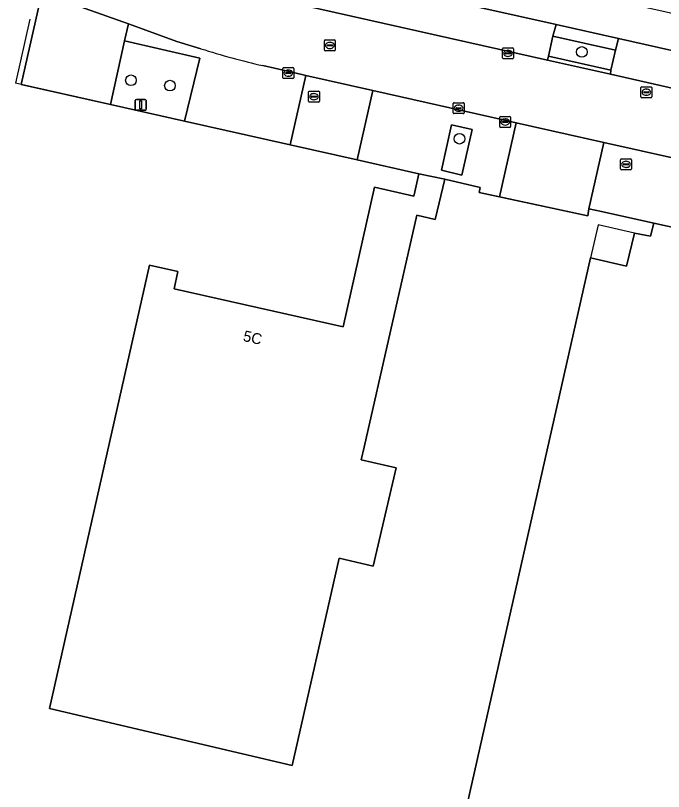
# Model space of a CAD drawing. Extents: x 161771 to 163125, y 382475 to 383179.
# Drawn here: x 162388.3 to 162447.8, y 382944.2 to 383015.4 of the extents above; entities that cross this region are included whole.
import ezdxf

# ---------------------------------------------------------------- set-up
doc = ezdxf.new("R2010")
doc.units = 0
for name, color, linetype in [('IMGEO_Boom', 7, 'Continuous'), ('IMGEO_Brandkraan', 7, 'Continuous'), ('IMGEO_Erf', 7, 'Continuous'), ('IMGEO_Fietspad_gesloten', 7, 'Continuous'), ('IMGEO_Groenvoorziening', 7, 'Continuous'), ('IMGEO_Hek', 7, 'Continuous'), ('IMGEO_Kolk', 7, 'Continuous'), ('IMGEO_Lichtmast', 7, 'Continuous'), ('IMGEO_Pand', 7, 'Continuous'), ('IMGEO_Pand_nummerreeks', 7, 'Continuous'), ('IMGEO_Pand_overbouw', 7, 'Continuous'), ('IMGEO_Parkeervlak_open', 7, 'Continuous'), ('IMGEO_Rijbaan_lokaal_gesloten', 7, 'Continuous'), ('IMGEO_Rijbaan_lokaal_open', 7, 'Continuous'), ('IMGEO_Rioolput', 7, 'Continuous'), ('IMGEO_Voetpad_open', 7, 'Continuous')]:
    doc.layers.add(name, color=color, linetype=linetype)

msp = doc.modelspace()

# ---------------------------------------------------------------- linework, layer by layer
at = {"layer": 'IMGEO_Boom'}
for centre in [(162440.329, 383012.095), (162398.933, 383009.493), (162402.512, 383009.004), (162429.101, 383004.126)]:
    msp.add_circle(centre, 0.489, dxfattribs=at)
at = {"layer": 'IMGEO_Brandkraan'}
for p, q in [((162428.517, 383006.507), (162428.517, 383007.359)), ((162428.592, 383007.433), (162429.444, 383007.433)), ((162428.776, 383006.927), (162428.776, 383006.939)), ((162429.214, 383006.89), (162428.816, 383006.89)), ((162428.819, 383006.976), (162429.217, 383006.976)), ((162429.005, 383007.213), (162429.03, 383007.213)), ((162429.26, 383006.939), (162429.26, 383006.927)), ((162429.518, 383007.359), (162429.518, 383006.507)), ((162429.444, 383006.433), (162428.592, 383006.433)), ((162429.028, 383006.653), (162429.003, 383006.653))]:
    msp.add_line(p, q, dxfattribs=at)
for points in [[(162428.517, 383006.507), (162428.517, 383007.359)], [(162428.592, 383007.433), (162429.444, 383007.433)], [(162429.518, 383007.359), (162429.518, 383006.507)], [(162429.444, 383006.433), (162428.592, 383006.433)]]:
    msp.add_lwpolyline(points, dxfattribs=at)
for centre, radius, start, end in [((162428.594, 383007.357), 0.0765, 91.55205, 178.44795), ((162428.594, 383007.357), 0.0765, 91.55205, 178.44795), ((162428.816, 383006.936), 0.0403, 85.87752, 175.75265), ((162428.813, 383006.926), 0.0366, 178.93798, 274.71019), ((162429.217, 383006.933), 0.043, 264.86636, 352.45326), ((162429.221, 383006.938), 0.0386, 1.73085, 96.63898), ((162429.442, 383007.357), 0.0765, 1.55205, 88.44795), ((162429.442, 383007.357), 0.0765, 1.55205, 88.44795), ((162428.594, 383006.509), 0.0765, 181.55205, 268.44795), ((162428.594, 383006.509), 0.0765, 181.55205, 268.44795), ((162429.442, 383006.509), 0.0765, 271.55205, 358.44795), ((162429.442, 383006.509), 0.0765, 271.55205, 358.44795)]:
    msp.add_arc(centre, radius, start, end, dxfattribs=at)
for centre, major_axis, ratio, start_param, end_param in [((162429.004, 383006.933), (-0.387, 0.002), 0.722429, 4.712389, 7.853982), ((162429.029, 383006.933), (-0.39, 0.002), 0.717154, 1.570796, 4.712389)]:
    msp.add_ellipse(centre, major_axis=major_axis, ratio=ratio, start_param=start_param, end_param=end_param, dxfattribs=at)
at = {"layer": 'IMGEO_Erf'}
msp.add_lwpolyline([(162429.828, 382943.143), (162441.132, 382993.188), (162444.442, 382992.423), (162445.165, 382995.456), (162446.641, 382995.175), (162446.924, 382996.388), (162442.122, 382997.433), (162440.984, 382997.681), (162440.866, 382997.033), (162432.772, 382998.786), (162430.897, 382999.192), (162430.979, 382999.645), (162427.737, 383000.408), (162426.872, 382996.7), (162425.17, 382997.1), (162420.336, 382975.791), (162420.072, 382974.641), (162423.283, 382973.906), (162421.181, 382964.873), (162418.053, 382965.612), (162413.727, 382946.579), (162391.462, 382951.81), (162400.648, 382992.516), (162403.248, 382991.93), (162402.89, 382990.344), (162418.402, 382986.844), (162421.298, 382999.68), (162424.893, 382998.862), (162424.986, 382999.261), (162425.371, 383000.912), (162419.696, 383002.188), (162413.554, 383003.569), (162403.842, 383005.753), (162397.064, 383007.277), (162388.864, 383009.122), (162390.749, 383017.538)], dxfattribs=at)
at = {"layer": 'IMGEO_Fietspad_gesloten'}
msp.add_lwpolyline([(162692.17, 382961.036), (162412.703, 383023.699), (162411.999, 383020.435), (162437.969, 383014.606), (162443.699, 383013.32), (162462.319, 383009.141), (162468.037, 383007.858), (162483.391, 383004.412), (162518.794, 382996.56), (162524.568, 382995.28), (162529.194, 382994.254), (162530.573, 382993.958), (162535.493, 382992.847), (162542.541, 382991.256)], dxfattribs=at)
at = {"layer": 'IMGEO_Groenvoorziening'}
for points in [[(162437.266, 383011.716), (162443.006, 383010.427), (162443.427, 383012.266), (162437.674, 383013.55)], [(162398.352, 383013.109), (162397.064, 383007.277), (162403.842, 383005.753), (162405.243, 383011.533)], [(162428.359, 383005.418), (162427.434, 383001.249), (162429.312, 383000.791), (162430.256, 383004.982)]]:
    msp.add_lwpolyline(points, close=True, dxfattribs=at)
at = {"layer": 'IMGEO_Hek'}
for points in [[(162389.642, 383015.102), (162388.335, 383009.241)], [(162397.064, 383007.277), (162388.335, 383009.241)], [(162403.842, 383005.753), (162397.064, 383007.277)], [(162425.371, 383000.912), (162403.842, 383005.753)], [(162427.737, 383000.408), (162430.979, 382999.645), (162430.897, 382999.192), (162440.866, 382997.033), (162440.984, 382997.681), (162442.122, 382997.433)], [(162442.122, 382997.433), (162446.924, 382996.388)]]:
    msp.add_lwpolyline(points, dxfattribs=at)
at = {"layer": 'IMGEO_Kolk'}
for p, q in [((162433.117, 383012.471), (162433.969, 383012.471)), ((162433.042, 383011.545), (162433.042, 383012.397)), ((162433.301, 383011.965), (162433.301, 383011.977)), ((162433.739, 383011.928), (162433.341, 383011.928)), ((162433.344, 383012.014), (162433.742, 383012.014)), ((162433.53, 383012.251), (162433.555, 383012.251)), ((162433.785, 383011.977), (162433.785, 383011.965)), ((162434.043, 383012.397), (162434.043, 383011.545)), ((162433.969, 383011.471), (162433.117, 383011.471)), ((162433.553, 383011.691), (162433.528, 383011.691)), ((162412.875, 383009.728), (162412.875, 383010.58)), ((162412.95, 383010.654), (162413.802, 383010.654)), ((162413.363, 383010.434), (162413.388, 383010.434)), ((162413.876, 383010.58), (162413.876, 383009.728)), ((162413.802, 383009.654), (162412.95, 383009.654)), ((162413.134, 383010.148), (162413.134, 383010.16)), ((162413.572, 383010.111), (162413.174, 383010.111)), ((162413.177, 383010.197), (162413.575, 383010.197)), ((162413.386, 383009.874), (162413.361, 383009.874)), ((162413.618, 383010.16), (162413.618, 383010.148)), ((162432.792, 383005.242), (162432.792, 383006.094)), ((162432.867, 383006.168), (162433.719, 383006.168)), ((162433.793, 383006.094), (162433.793, 383005.242)), ((162433.051, 383005.662), (162433.051, 383005.674)), ((162433.489, 383005.625), (162433.091, 383005.625)), ((162433.094, 383005.711), (162433.492, 383005.711)), ((162433.303, 383005.388), (162433.278, 383005.388)), ((162433.28, 383005.948), (162433.305, 383005.948)), ((162433.535, 383005.674), (162433.535, 383005.662)), ((162433.719, 383005.168), (162432.867, 383005.168))]:
    msp.add_line(p, q, dxfattribs=at)
for points in [[(162433.117, 383012.471), (162433.969, 383012.471)], [(162433.042, 383011.545), (162433.042, 383012.397)], [(162434.043, 383012.397), (162434.043, 383011.545)], [(162433.969, 383011.471), (162433.117, 383011.471)], [(162412.875, 383009.728), (162412.875, 383010.58)], [(162412.95, 383010.654), (162413.802, 383010.654)], [(162413.876, 383010.58), (162413.876, 383009.728)], [(162413.802, 383009.654), (162412.95, 383009.654)], [(162432.792, 383005.242), (162432.792, 383006.094)], [(162432.867, 383006.168), (162433.719, 383006.168)], [(162433.793, 383006.094), (162433.793, 383005.242)], [(162433.719, 383005.168), (162432.867, 383005.168)]]:
    msp.add_lwpolyline(points, dxfattribs=at)
for centre, radius, start, end in [((162433.119, 383012.395), 0.0765, 91.55205, 178.44795), ((162433.119, 383012.395), 0.0765, 91.55205, 178.44795), ((162433.967, 383012.395), 0.0765, 1.55205, 88.44795), ((162433.967, 383012.395), 0.0765, 1.55205, 88.44795), ((162433.341, 383011.974), 0.0403, 85.87752, 175.75265), ((162433.338, 383011.964), 0.0366, 178.93798, 274.71019), ((162433.742, 383011.971), 0.043, 264.86636, 352.45326), ((162433.746, 383011.976), 0.0386, 1.73085, 96.63898), ((162433.119, 383011.547), 0.0765, 181.55205, 268.44795), ((162433.119, 383011.547), 0.0765, 181.55205, 268.44795), ((162433.967, 383011.547), 0.0765, 271.55205, 358.44795), ((162433.967, 383011.547), 0.0765, 271.55205, 358.44795), ((162412.952, 383010.578), 0.0765, 91.55205, 178.44795), ((162412.952, 383010.578), 0.0765, 91.55205, 178.44795), ((162413.8, 383010.578), 0.0765, 1.55205, 88.44795), ((162413.8, 383010.578), 0.0765, 1.55205, 88.44795), ((162412.952, 383009.73), 0.0765, 181.55205, 268.44795), ((162412.952, 383009.73), 0.0765, 181.55205, 268.44795), ((162413.174, 383010.157), 0.0403, 85.87752, 175.75265), ((162413.171, 383010.147), 0.0366, 178.93798, 274.71019), ((162413.575, 383010.154), 0.043, 264.86636, 352.45326), ((162413.579, 383010.159), 0.0386, 1.73085, 96.63898), ((162413.8, 383009.73), 0.0765, 271.55205, 358.44795), ((162413.8, 383009.73), 0.0765, 271.55205, 358.44795), ((162432.869, 383006.092), 0.0765, 91.55205, 178.44795), ((162432.869, 383006.092), 0.0765, 91.55205, 178.44795), ((162433.717, 383006.092), 0.0765, 1.55205, 88.44795), ((162433.717, 383006.092), 0.0765, 1.55205, 88.44795), ((162433.091, 383005.671), 0.0403, 85.87752, 175.75265), ((162433.088, 383005.661), 0.0366, 178.93798, 274.71019), ((162433.492, 383005.668), 0.043, 264.86636, 352.45326), ((162433.496, 383005.673), 0.0386, 1.73085, 96.63898), ((162432.869, 383005.244), 0.0765, 181.55205, 268.44795), ((162432.869, 383005.244), 0.0765, 181.55205, 268.44795), ((162433.717, 383005.244), 0.0765, 271.55205, 358.44795), ((162433.717, 383005.244), 0.0765, 271.55205, 358.44795)]:
    msp.add_arc(centre, radius, start, end, dxfattribs=at)
for centre, major_axis, ratio, start_param, end_param in [((162433.529, 383011.971), (-0.387, 0.002), 0.722429, 4.712389, 7.853982), ((162433.554, 383011.971), (-0.39, 0.002), 0.717154, 1.570796, 4.712389), ((162413.362, 383010.154), (-0.387, 0.002), 0.722429, 4.712389, 7.853982), ((162413.387, 383010.154), (-0.39, 0.002), 0.717154, 1.570796, 4.712389), ((162433.279, 383005.668), (-0.387, 0.002), 0.722429, 4.712389, 7.853982), ((162433.304, 383005.668), (-0.39, 0.002), 0.717154, 1.570796, 4.712389)]:
    msp.add_ellipse(centre, major_axis=major_axis, ratio=ratio, start_param=start_param, end_param=end_param, dxfattribs=at)
at = {"layer": 'IMGEO_Lichtmast'}
for p, q in [((162399.329, 383006.836), (162399.329, 383007.636)), ((162399.329, 383007.636), (162399.329, 383006.836)), ((162399.429, 383007.736), (162400.219, 383007.736)), ((162400.219, 383007.736), (162399.429, 383007.736)), ((162400.319, 383007.636), (162400.319, 383006.836)), ((162400.319, 383006.836), (162400.319, 383007.636)), ((162400.219, 383006.736), (162399.429, 383006.736)), ((162399.429, 383006.736), (162400.219, 383006.736))]:
    msp.add_line(p, q, dxfattribs=at)
msp.add_lwpolyline([(162399.749, 383007.611), (162399.899, 383007.611), (162399.899, 383006.861), (162399.749, 383006.861), (162399.749, 383007.611)], dxfattribs=at)
for centre, start, end in [((162399.429, 383007.636), 90, 180), ((162399.429, 383007.636), 90, 180), ((162400.219, 383007.636), 0, 90), ((162400.219, 383007.636), 360, 90), ((162399.429, 383006.836), 180, 270), ((162399.429, 383006.836), 180, 270), ((162400.219, 383006.836), 270, 0), ((162400.219, 383006.836), 270, 0)]:
    msp.add_arc(centre, 0.1, start, end, dxfattribs=at)
at = {"layer": 'IMGEO_Pand'}
for points in [[(162403.248, 382991.93), (162400.648, 382992.516), (162391.462, 382951.81), (162413.727, 382946.579), (162418.053, 382965.612), (162421.181, 382964.873), (162423.283, 382973.906), (162420.072, 382974.641), (162420.336, 382975.791), (162425.17, 382997.1), (162426.872, 382996.7), (162427.737, 383000.408), (162425.371, 383000.912), (162424.986, 382999.261), (162424.893, 382998.862), (162421.298, 382999.68), (162418.402, 382986.844), (162402.89, 382990.344)], [(162470.866, 382985.851), (162469.413, 382986.144), (162470.506, 382991.078), (162457.979, 382993.899), (162450.99, 382995.473), (162446.924, 382996.388), (162446.641, 382995.175), (162445.165, 382995.456), (162444.442, 382992.423), (162441.132, 382993.188), (162429.828, 382943.143), (162459.739, 382936.442)]]:
    msp.add_lwpolyline(points, close=True, dxfattribs=at)
at = {"layer": 'IMGEO_Pand_overbouw'}
msp.add_lwpolyline([(162441.132, 382993.188), (162444.442, 382992.423), (162445.165, 382995.456), (162441.842, 382996.227)], close=True, dxfattribs=at)
at = {"layer": 'IMGEO_Parkeervlak_open'}
for points in [[(162411.999, 383020.435), (162411.962, 383019.379), (162411.411, 383017.151), (162414.686, 383016.404), (162437.17, 383011.343), (162437.266, 383011.716), (162437.674, 383013.55), (162437.969, 383014.606)], [(162462.319, 383009.141), (162443.699, 383013.32), (162443.427, 383012.266), (162443.006, 383010.427), (162442.952, 383010.042), (162455.345, 383007.252), (162461.525, 383005.876), (162461.632, 383006.266), (162462.033, 383008.113)], [(162434.296, 383005.583), (162433.113, 383005.848), (162421.135, 383008.556), (162419.696, 383002.188), (162425.371, 383000.912), (162427.737, 383000.408), (162430.979, 382999.645), (162430.897, 382999.192), (162432.772, 382998.786)], [(162428.359, 383005.418), (162430.256, 383004.982), (162429.312, 383000.791), (162427.434, 383001.249)], [(162452.349, 383001.534), (162442.351, 383003.776), (162440.984, 382997.681), (162442.122, 382997.433), (162446.924, 382996.388), (162450.99, 382995.473)]]:
    msp.add_lwpolyline(points, close=True, dxfattribs=at)
for points in [[(162405.362, 383012.39), (162403.151, 383013.069), (162398.698, 383014.674), (162398.352, 383013.109), (162405.243, 383011.533), (162403.842, 383005.753), (162413.554, 383003.569), (162414.995, 383009.944)], [(162414.995, 383009.944), (162414.635, 383010.025), (162413.179, 383010.366), (162411.037, 383010.844)]]:
    msp.add_lwpolyline(points, dxfattribs=at)
msp.add_arc((162426.975, 383080.536), 71.491, 252.4035, 257.11873, dxfattribs=at)
at = {"layer": 'IMGEO_Rijbaan_lokaal_gesloten'}
for points in [[(162391, 383018.942), (162390.903, 383018.326), (162390.848, 383017.979), (162390.749, 383017.538), (162398.698, 383014.674), (162403.151, 383013.069), (162405.362, 383012.39)], [(162682.646, 382956.362), (162676.844, 382957.664), (162629.843, 382968.215), (162624.086, 382969.508), (162606.353, 382973.488), (162600.679, 382974.762), (162588.785, 382977.432), (162582.97, 382978.738), (162577.069, 382980.062), (162546.41, 382986.945), (162543.438, 382987.612), (162534.769, 382989.558), (162532.232, 382990.128), (162523.792, 382992.008), (162518.058, 382993.285), (162467.363, 383004.575), (162461.525, 383005.876), (162455.345, 383007.252), (162442.952, 383010.042), (162437.17, 383011.343), (162414.686, 383016.404), (162411.411, 383017.151)], [(162411.037, 383010.844), (162413.179, 383010.366), (162414.635, 383010.025), (162414.995, 383009.944), (162421.135, 383008.556), (162433.113, 383005.848), (162434.296, 383005.583), (162442.351, 383003.776), (162452.349, 383001.534), (162459.34, 382999.966), (162475.023, 382996.449), (162481.406, 382995.017), (162486.446, 382993.887), (162491.235, 382992.813), (162527.223, 382984.898), (162529.623, 382984.37)]]:
    msp.add_lwpolyline(points, dxfattribs=at)
msp.add_arc((162426.975, 383080.536), 71.491, 252.4035, 257.11873, dxfattribs=at)
at = {"layer": 'IMGEO_Rijbaan_lokaal_open'}
msp.add_lwpolyline([(162398.352, 383013.109), (162398.698, 383014.674), (162390.749, 383017.538), (162388.864, 383009.122), (162397.064, 383007.277)], close=True, dxfattribs=at)
at = {"layer": 'IMGEO_Rioolput'}
for p, q in [((162416.769, 383013.197), (162417.621, 383013.197)), ((162416.694, 383012.271), (162416.694, 383013.123)), ((162416.953, 383012.691), (162416.953, 383012.703)), ((162417.391, 383012.654), (162416.993, 383012.654)), ((162416.996, 383012.74), (162417.394, 383012.74)), ((162417.182, 383012.977), (162417.207, 383012.977)), ((162417.437, 383012.703), (162417.437, 383012.691)), ((162417.695, 383013.123), (162417.695, 383012.271)), ((162417.621, 383012.197), (162416.769, 383012.197)), ((162417.205, 383012.417), (162417.18, 383012.417)), ((162415.23, 383007.568), (162415.23, 383008.42)), ((162415.305, 383008.494), (162416.157, 383008.494)), ((162415.718, 383008.274), (162415.743, 383008.274)), ((162416.231, 383008.42), (162416.231, 383007.568)), ((162445.753, 383007.972), (162445.753, 383008.824)), ((162445.828, 383008.898), (162446.68, 383008.898)), ((162446.012, 383008.392), (162446.012, 383008.404)), ((162446.45, 383008.355), (162446.052, 383008.355)), ((162446.055, 383008.441), (162446.453, 383008.441)), ((162446.241, 383008.678), (162446.266, 383008.678)), ((162446.496, 383008.404), (162446.496, 383008.392)), ((162446.754, 383008.824), (162446.754, 383007.972)), ((162416.157, 383007.494), (162415.305, 383007.494)), ((162415.489, 383007.988), (162415.489, 383008)), ((162415.927, 383007.951), (162415.529, 383007.951)), ((162415.532, 383008.037), (162415.93, 383008.037)), ((162415.741, 383007.714), (162415.716, 383007.714)), ((162415.973, 383008), (162415.973, 383007.988)), ((162446.68, 383007.898), (162445.828, 383007.898)), ((162446.264, 383008.118), (162446.239, 383008.118)), ((162443.884, 383001.348), (162443.884, 383002.2)), ((162443.959, 383002.274), (162444.811, 383002.274)), ((162444.143, 383001.768), (162444.143, 383001.78)), ((162444.186, 383001.817), (162444.584, 383001.817)), ((162444.372, 383002.054), (162444.397, 383002.054)), ((162444.627, 383001.78), (162444.627, 383001.768)), ((162444.885, 383002.2), (162444.885, 383001.348)), ((162444.811, 383001.274), (162443.959, 383001.274)), ((162444.581, 383001.731), (162444.183, 383001.731)), ((162444.395, 383001.494), (162444.37, 383001.494))]:
    msp.add_line(p, q, dxfattribs=at)
for points in [[(162416.769, 383013.197), (162417.621, 383013.197)], [(162416.694, 383012.271), (162416.694, 383013.123)], [(162417.695, 383013.123), (162417.695, 383012.271)], [(162417.621, 383012.197), (162416.769, 383012.197)], [(162415.23, 383007.568), (162415.23, 383008.42)], [(162415.305, 383008.494), (162416.157, 383008.494)], [(162416.231, 383008.42), (162416.231, 383007.568)], [(162445.753, 383007.972), (162445.753, 383008.824)], [(162445.828, 383008.898), (162446.68, 383008.898)], [(162446.754, 383008.824), (162446.754, 383007.972)], [(162416.157, 383007.494), (162415.305, 383007.494)], [(162446.68, 383007.898), (162445.828, 383007.898)], [(162443.884, 383001.348), (162443.884, 383002.2)], [(162443.959, 383002.274), (162444.811, 383002.274)], [(162444.885, 383002.2), (162444.885, 383001.348)], [(162444.811, 383001.274), (162443.959, 383001.274)]]:
    msp.add_lwpolyline(points, dxfattribs=at)
for centre, radius, start, end in [((162416.771, 383013.121), 0.0765, 91.55205, 178.44795), ((162416.771, 383013.121), 0.0765, 91.55205, 178.44795), ((162417.619, 383013.121), 0.0765, 1.55205, 88.44795), ((162417.619, 383013.121), 0.0765, 1.55205, 88.44795), ((162416.993, 383012.7), 0.0403, 85.87752, 175.75265), ((162416.99, 383012.69), 0.0366, 178.93798, 274.71019), ((162417.394, 383012.697), 0.043, 264.86636, 352.45326), ((162417.398, 383012.702), 0.0386, 1.73085, 96.63898), ((162416.771, 383012.273), 0.0765, 181.55205, 268.44795), ((162416.771, 383012.273), 0.0765, 181.55205, 268.44795), ((162417.619, 383012.273), 0.0765, 271.55205, 358.44795), ((162417.619, 383012.273), 0.0765, 271.55205, 358.44795), ((162415.307, 383008.418), 0.0765, 91.55205, 178.44795), ((162415.307, 383008.418), 0.0765, 91.55205, 178.44795), ((162416.155, 383008.418), 0.0765, 1.55205, 88.44795), ((162416.155, 383008.418), 0.0765, 1.55205, 88.44795), ((162445.83, 383008.822), 0.0765, 91.55205, 178.44795), ((162445.83, 383008.822), 0.0765, 91.55205, 178.44795), ((162446.052, 383008.401), 0.0403, 85.87752, 175.75265), ((162446.049, 383008.391), 0.0366, 178.93798, 274.71019), ((162446.453, 383008.398), 0.043, 264.86636, 352.45326), ((162446.457, 383008.403), 0.0386, 1.73085, 96.63898), ((162446.678, 383008.822), 0.0765, 1.55205, 88.44795), ((162446.678, 383008.822), 0.0765, 1.55205, 88.44795), ((162415.307, 383007.57), 0.0765, 181.55205, 268.44795), ((162415.307, 383007.57), 0.0765, 181.55205, 268.44795), ((162415.529, 383007.997), 0.0403, 85.87752, 175.75265), ((162415.526, 383007.987), 0.0366, 178.93798, 274.71019), ((162415.93, 383007.994), 0.043, 264.86636, 352.45326), ((162415.934, 383007.999), 0.0386, 1.73085, 96.63898), ((162416.155, 383007.57), 0.0765, 271.55205, 358.44795), ((162416.155, 383007.57), 0.0765, 271.55205, 358.44795), ((162445.83, 383007.974), 0.0765, 181.55205, 268.44795), ((162445.83, 383007.974), 0.0765, 181.55205, 268.44795), ((162446.678, 383007.974), 0.0765, 271.55205, 358.44795), ((162446.678, 383007.974), 0.0765, 271.55205, 358.44795), ((162443.961, 383002.198), 0.0765, 91.55205, 178.44795), ((162443.961, 383002.198), 0.0765, 91.55205, 178.44795), ((162444.183, 383001.777), 0.0403, 85.87752, 175.75265), ((162444.588, 383001.779), 0.0386, 1.73085, 96.63898), ((162444.809, 383002.198), 0.0765, 1.55205, 88.44795), ((162444.809, 383002.198), 0.0765, 1.55205, 88.44795), ((162443.961, 383001.35), 0.0765, 181.55205, 268.44795), ((162443.961, 383001.35), 0.0765, 181.55205, 268.44795), ((162444.18, 383001.767), 0.0366, 178.93798, 274.71019), ((162444.584, 383001.774), 0.043, 264.86636, 352.45326), ((162444.809, 383001.35), 0.0765, 271.55205, 358.44795), ((162444.809, 383001.35), 0.0765, 271.55205, 358.44795)]:
    msp.add_arc(centre, radius, start, end, dxfattribs=at)
for centre, major_axis, ratio, start_param, end_param in [((162417.181, 383012.697), (-0.387, 0.002), 0.722429, 4.712389, 7.853982), ((162417.206, 383012.697), (-0.39, 0.002), 0.717154, 1.570796, 4.712389), ((162415.717, 383007.994), (-0.387, 0.002), 0.722429, 4.712389, 7.853982), ((162415.742, 383007.994), (-0.39, 0.002), 0.717154, 1.570796, 4.712389), ((162446.24, 383008.398), (-0.387, 0.002), 0.722429, 4.712389, 7.853982), ((162446.265, 383008.398), (-0.39, 0.002), 0.717154, 1.570796, 4.712389), ((162444.371, 383001.774), (-0.387, 0.002), 0.722429, 4.712389, 7.853982), ((162444.396, 383001.774), (-0.39, 0.002), 0.717154, 1.570796, 4.712389)]:
    msp.add_ellipse(centre, major_axis=major_axis, ratio=ratio, start_param=start_param, end_param=end_param, dxfattribs=at)
at = {"layer": 'IMGEO_Voetpad_open'}
for points in [[(162437.969, 383014.606), (162437.674, 383013.55), (162443.427, 383012.266), (162443.699, 383013.32)], [(162437.266, 383011.716), (162437.17, 383011.343), (162442.952, 383010.042), (162443.006, 383010.427)], [(162421.135, 383008.556), (162414.995, 383009.944), (162413.554, 383003.569), (162419.696, 383002.188)], [(162442.351, 383003.776), (162434.296, 383005.583), (162432.772, 382998.786), (162440.866, 382997.033), (162440.984, 382997.681)]]:
    msp.add_lwpolyline(points, close=True, dxfattribs=at)

# ---------------------------------------------------------------- texts
at = {"layer": 'IMGEO_Pand_nummerreeks'}
msp.add_text('5C', height=1, rotation=347.28517, dxfattribs=at).set_placement((162409.164, 382985.566))

doc.saveas('drawing.dxf')
